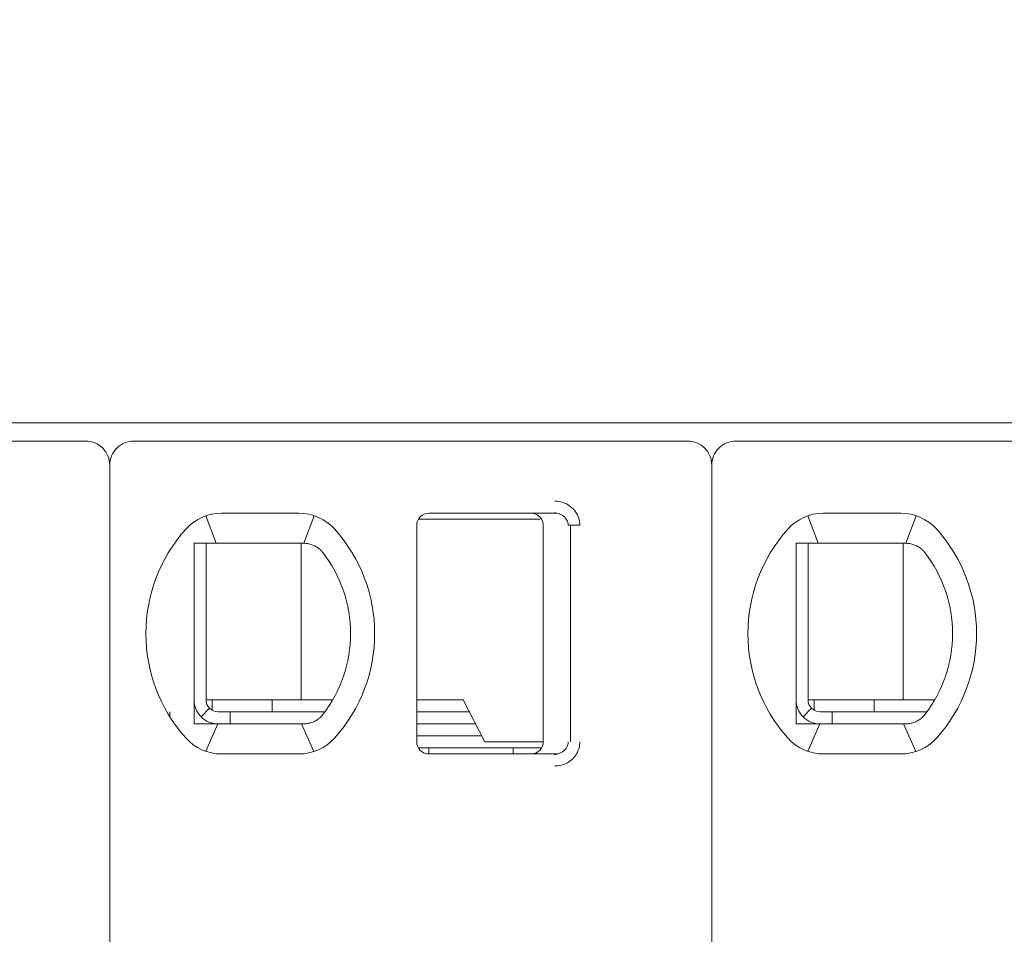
# Model space of a CAD drawing. Header units: millimetres. Extents: x -1114 to 1396, y -630 to 631.
# Tile 543 of 656: x 811.74 to 819.92, y -459.61 to -452.01. Entities that reach past the tile are written whole.
import ezdxf

# ---------------------------------------------------------------- set-up
doc = ezdxf.new("R2010")
doc.units = ezdxf.units.MM
doc.header["$MEASUREMENT"] = 0

msp = doc.modelspace()

# ---------------------------------------------------------------- linework, layer by layer
at = {"lineweight": 18}
for points, knots in [([(1038.9843, -629.7647), (1038.9843, -629.7647), (-1111.4882, -629.7647), (-1111.4882, -629.7647), (-1111.4882, -629.7647), (-1111.4882, -629.7647), (-1111.4882, 630.7883), (-1111.4882, 630.7883), (-1111.4882, 630.7883), (-1111.4882, 630.7883), (1038.9843, 630.7883), (1038.9843, 630.7883)], [0, 0, 0, 0, 0.333333, 0.333333, 0.333333, 0.333333, 0.666667, 0.666667, 0.666667, 0.666667, 1, 1, 1, 1]), ([(812.4928, -455.709), (812.4928, -455.6559), (812.4717, -455.605), (812.4342, -455.5675), (812.4342, -455.5675), (812.3967, -455.53), (812.3459, -455.509), (812.2928, -455.509)], [0, 0, 0, 0, 0.5, 0.5, 0.5, 0.5, 1, 1, 1, 1]), ([(812.6928, -455.509), (812.6398, -455.509), (812.5889, -455.53), (812.5514, -455.5675), (812.5514, -455.5675), (812.5139, -455.605), (812.4928, -455.6559), (812.4928, -455.709)], [0, 0, 0, 0, 0.5, 0.5, 0.5, 0.5, 1, 1, 1, 1]), ([(817.4928, -455.709), (817.4928, -455.6559), (817.4717, -455.605), (817.4342, -455.5675), (817.4342, -455.5675), (817.3967, -455.53), (817.3459, -455.509), (817.2928, -455.509)], [0, 0, 0, 0, 0.5, 0.5, 0.5, 0.5, 1, 1, 1, 1]), ([(817.6928, -455.509), (817.6398, -455.509), (817.5889, -455.53), (817.5514, -455.5675), (817.5514, -455.5675), (817.5139, -455.605), (817.4928, -455.6559), (817.4928, -455.709)], [0, 0, 0, 0, 0.5, 0.5, 0.5, 0.5, 1, 1, 1, 1]), ([(816.1902, -456.009), (816.2123, -456.0088), (816.2334, -456.0121), (816.2545, -456.0188), (816.2545, -456.0188), (816.2756, -456.0256), (816.2967, -456.0359), (816.3152, -456.0495), (816.3152, -456.0495), (816.3338, -456.0631), (816.3499, -456.0801), (816.3621, -456.0973), (816.3621, -456.0973), (816.3743, -456.1145), (816.3826, -456.132), (816.3883, -456.1506), (816.3883, -456.1506), (816.394, -456.1691), (816.3972, -456.1886), (816.3973, -456.209)], [0, 0, 0, 0, 0.2, 0.2, 0.2, 0.2, 0.4, 0.4, 0.4, 0.4, 0.6, 0.6, 0.6, 0.6, 0.8, 0.8, 0.8, 0.8, 1, 1, 1, 1]), ([(815.1428, -456.109), (815.1163, -456.109), (815.0909, -456.1195), (815.0721, -456.1382), (815.0721, -456.1382), (815.0533, -456.157), (815.0428, -456.1824), (815.0428, -456.209)], [0, 0, 0, 0, 0.5, 0.5, 0.5, 0.5, 1, 1, 1, 1]), ([(815.1428, -456.109), (815.1163, -456.109), (815.0909, -456.1195), (815.0721, -456.1382), (815.0721, -456.1382), (815.0533, -456.157), (815.0428, -456.1824), (815.0428, -456.209)], [0, 0, 0, 0, 0.5, 0.5, 0.5, 0.5, 1, 1, 1, 1]), ([(816.0928, -456.209), (816.0928, -456.1985), (816.0912, -456.1881), (816.0879, -456.1781), (816.0879, -456.1781), (816.0847, -456.1682), (816.0799, -456.1587), (816.0738, -456.1503), (816.0738, -456.1503), (816.0677, -456.1418), (816.0602, -456.1343), (816.0518, -456.1282), (816.0518, -456.1282), (816.0433, -456.122), (816.0339, -456.1172), (816.0239, -456.1139), (816.0239, -456.1139), (816.0139, -456.1106), (816.0034, -456.109), (815.9928, -456.109)], [0, 0, 0, 0, 0.2, 0.2, 0.2, 0.2, 0.4, 0.4, 0.4, 0.4, 0.6, 0.6, 0.6, 0.6, 0.8, 0.8, 0.8, 0.8, 1, 1, 1, 1]), ([(816.1902, -456.109), (816.199, -456.109), (816.2077, -456.1099), (816.2162, -456.1118), (816.2162, -456.1118), (816.2246, -456.1136), (816.2327, -456.1163), (816.2405, -456.1199), (816.2405, -456.1199), (816.248, -456.1234), (816.2552, -456.1277), (816.2618, -456.1328), (816.2618, -456.1328), (816.268, -456.1375), (816.2736, -456.1429), (816.2785, -456.1488), (816.2785, -456.1488), (816.283, -456.1543), (816.287, -456.1602), (816.2902, -456.1664), (816.2902, -456.1664), (816.2935, -456.1727), (816.296, -456.1792), (816.2978, -456.186), (816.2978, -456.186), (816.2997, -456.1935), (816.3007, -456.2012), (816.3007, -456.209)], [0, 0, 0, 0, 0.142857, 0.142857, 0.142857, 0.142857, 0.285714, 0.285714, 0.285714, 0.285714, 0.428571, 0.428571, 0.428571, 0.428571, 0.571429, 0.571429, 0.571429, 0.571429, 0.714286, 0.714286, 0.714286, 0.714286, 0.857143, 0.857143, 0.857143, 0.857143, 1, 1, 1, 1]), ([(813.2543, -456.359), (813.2475, -456.359), (813.2407, -456.359), (813.2339, -456.359), (813.2339, -456.359), (813.2271, -456.359), (813.2203, -456.359), (813.2134, -456.359), (813.2134, -456.359), (813.2066, -456.359), (813.1997, -456.359), (813.1928, -456.359)], [0, 0, 0, 0, 0.333333, 0.333333, 0.333333, 0.333333, 0.666667, 0.666667, 0.666667, 0.666667, 1, 1, 1, 1]), ([(813.1928, -456.359), (813.1928, -456.4099), (813.1928, -456.4624), (813.1928, -456.5173), (813.1928, -456.5173), (813.1928, -456.5448), (813.1928, -456.5729), (813.1928, -456.6018), (813.1928, -456.6018), (813.1928, -456.6163), (813.1928, -456.631), (813.1928, -456.6459), (813.1928, -456.6459), (813.1928, -456.6608), (813.1928, -456.676), (813.1928, -456.6913), (813.1928, -456.6913), (813.1928, -456.7221), (813.1928, -456.7537), (813.1928, -456.7864), (813.1928, -456.7864), (813.1928, -456.8191), (813.1928, -456.8529), (813.1928, -456.8883), (813.1928, -456.8883), (813.1928, -456.9059), (813.1928, -456.9239), (813.1928, -456.942), (813.1928, -456.942), (813.1928, -456.9601), (813.1928, -456.9784), (813.1928, -456.9969), (813.1928, -456.9969), (813.1928, -457.0154), (813.1928, -457.0341), (813.1928, -457.053), (813.1928, -457.053), (813.1928, -457.072), (813.1928, -457.0913), (813.1928, -457.1103), (813.1928, -457.1103), (813.1928, -457.1483), (813.1928, -457.1859), (813.1928, -457.2229), (813.1928, -457.2229), (813.1928, -457.2322), (813.1928, -457.2415), (813.1928, -457.2507), (813.1928, -457.2507), (813.1928, -457.2599), (813.1928, -457.2691), (813.1928, -457.2782), (813.1928, -457.2782), (813.1928, -457.2964), (813.1928, -457.3142), (813.1928, -457.3317), (813.1928, -457.3317), (813.1928, -457.3667), (813.1928, -457.4003), (813.1928, -457.4329), (813.1928, -457.4329), (813.1928, -457.4493), (813.1928, -457.4654), (813.1928, -457.4812), (813.1928, -457.4812), (813.1928, -457.4971), (813.1928, -457.5127), (813.1928, -457.5281), (813.1928, -457.5281), (813.1928, -457.5587), (813.1928, -457.5883), (813.1928, -457.6171), (813.1928, -457.6171), (813.1928, -457.6458), (813.1928, -457.6738), (813.1928, -457.7011), (813.1928, -457.7011), (813.1928, -457.7559), (813.1928, -457.8082), (813.1928, -457.859)], [0, 0, 0, 0, 0.05, 0.05, 0.05, 0.05, 0.1, 0.1, 0.1, 0.1, 0.15, 0.15, 0.15, 0.15, 0.2, 0.2, 0.2, 0.2, 0.25, 0.25, 0.25, 0.25, 0.3, 0.3, 0.3, 0.3, 0.35, 0.35, 0.35, 0.35, 0.4, 0.4, 0.4, 0.4, 0.45, 0.45, 0.45, 0.45, 0.5, 0.5, 0.5, 0.5, 0.55, 0.55, 0.55, 0.55, 0.6, 0.6, 0.6, 0.6, 0.65, 0.65, 0.65, 0.65, 0.7, 0.7, 0.7, 0.7, 0.75, 0.75, 0.75, 0.75, 0.8, 0.8, 0.8, 0.8, 0.85, 0.85, 0.85, 0.85, 0.9, 0.9, 0.9, 0.9, 0.95, 0.95, 0.95, 0.95, 1, 1, 1, 1]), ([(813.422, -456.359), (813.4168, -456.359), (813.4116, -456.359), (813.4064, -456.359), (813.4064, -456.359), (813.4011, -456.359), (813.3958, -456.359), (813.3904, -456.359), (813.3904, -456.359), (813.385, -456.359), (813.3795, -456.359), (813.3738, -456.359), (813.3738, -456.359), (813.3682, -456.359), (813.3624, -456.359), (813.3564, -456.359), (813.3564, -456.359), (813.3504, -456.359), (813.3443, -456.359), (813.338, -456.359), (813.338, -456.359), (813.3317, -456.359), (813.3253, -456.359), (813.3187, -456.359), (813.3187, -456.359), (813.3121, -456.359), (813.3054, -456.359), (813.2984, -456.359), (813.2984, -456.359), (813.2915, -456.359), (813.2844, -456.359), (813.277, -456.359), (813.277, -456.359), (813.2696, -456.359), (813.2621, -456.359), (813.2543, -456.359)], [0, 0, 0, 0, 0.111111, 0.111111, 0.111111, 0.111111, 0.222222, 0.222222, 0.222222, 0.222222, 0.333333, 0.333333, 0.333333, 0.333333, 0.444444, 0.444444, 0.444444, 0.444444, 0.555556, 0.555556, 0.555556, 0.555556, 0.666667, 0.666667, 0.666667, 0.666667, 0.777778, 0.777778, 0.777778, 0.777778, 0.888889, 0.888889, 0.888889, 0.888889, 1, 1, 1, 1]), ([(814.0636, -456.359), (814.0681, -456.359), (814.0726, -456.359), (814.0772, -456.359), (814.0772, -456.359), (814.0818, -456.359), (814.0865, -456.359), (814.0911, -456.359), (814.0911, -456.359), (814.0958, -456.359), (814.1005, -456.359), (814.1052, -456.359)], [0, 0, 0, 0, 0.333333, 0.333333, 0.333333, 0.333333, 0.666667, 0.666667, 0.666667, 0.666667, 1, 1, 1, 1]), ([(814.1052, -456.359), (814.1165, -456.359), (814.1277, -456.3599), (814.1388, -456.3618), (814.1388, -456.3618), (814.1499, -456.3637), (814.1608, -456.3665), (814.1716, -456.3703), (814.1716, -456.3703), (814.1823, -456.3741), (814.1928, -456.3788), (814.2029, -456.3844)], [0, 0, 0, 0, 0.333333, 0.333333, 0.333333, 0.333333, 0.666667, 0.666667, 0.666667, 0.666667, 1, 1, 1, 1]), ([(814.2029, -456.3844), (814.2111, -456.389), (814.2189, -456.3942), (814.2262, -456.3997), (814.2262, -456.3997), (814.2335, -456.4053), (814.2404, -456.4113), (814.2466, -456.4175), (814.2466, -456.4175), (814.2528, -456.4237), (814.2584, -456.4302), (814.2635, -456.4367)], [0, 0, 0, 0, 0.333333, 0.333333, 0.333333, 0.333333, 0.666667, 0.666667, 0.666667, 0.666667, 1, 1, 1, 1]), ([(818.2543, -456.359), (818.2475, -456.359), (818.2407, -456.359), (818.2339, -456.359), (818.2339, -456.359), (818.2271, -456.359), (818.2203, -456.359), (818.2134, -456.359), (818.2134, -456.359), (818.2066, -456.359), (818.1997, -456.359), (818.1928, -456.359)], [0, 0, 0, 0, 0.333333, 0.333333, 0.333333, 0.333333, 0.666667, 0.666667, 0.666667, 0.666667, 1, 1, 1, 1]), ([(818.1928, -456.359), (818.1928, -456.4099), (818.1928, -456.4624), (818.1928, -456.5173), (818.1928, -456.5173), (818.1928, -456.5448), (818.1928, -456.5729), (818.1928, -456.6018), (818.1928, -456.6018), (818.1928, -456.6163), (818.1928, -456.631), (818.1928, -456.6459), (818.1928, -456.6459), (818.1928, -456.6608), (818.1928, -456.676), (818.1928, -456.6913), (818.1928, -456.6913), (818.1928, -456.7221), (818.1928, -456.7537), (818.1928, -456.7864), (818.1928, -456.7864), (818.1928, -456.8191), (818.1928, -456.8529), (818.1928, -456.8883), (818.1928, -456.8883), (818.1928, -456.9059), (818.1928, -456.9239), (818.1928, -456.942), (818.1928, -456.942), (818.1928, -456.9601), (818.1928, -456.9784), (818.1928, -456.9969), (818.1928, -456.9969), (818.1928, -457.0154), (818.1928, -457.0341), (818.1928, -457.053), (818.1928, -457.053), (818.1928, -457.072), (818.1928, -457.0913), (818.1928, -457.1103), (818.1928, -457.1103), (818.1928, -457.1483), (818.1928, -457.1859), (818.1928, -457.2229), (818.1928, -457.2229), (818.1928, -457.2322), (818.1928, -457.2415), (818.1928, -457.2507), (818.1928, -457.2507), (818.1928, -457.2599), (818.1928, -457.2691), (818.1928, -457.2782), (818.1928, -457.2782), (818.1928, -457.2964), (818.1928, -457.3142), (818.1928, -457.3317), (818.1928, -457.3317), (818.1928, -457.3667), (818.1928, -457.4003), (818.1928, -457.4329), (818.1928, -457.4329), (818.1928, -457.4493), (818.1928, -457.4654), (818.1928, -457.4812), (818.1928, -457.4812), (818.1928, -457.4971), (818.1928, -457.5127), (818.1928, -457.5281), (818.1928, -457.5281), (818.1928, -457.5587), (818.1928, -457.5883), (818.1928, -457.6171), (818.1928, -457.6171), (818.1928, -457.6458), (818.1928, -457.6738), (818.1928, -457.7011), (818.1928, -457.7011), (818.1928, -457.7559), (818.1928, -457.8082), (818.1928, -457.859)], [0, 0, 0, 0, 0.05, 0.05, 0.05, 0.05, 0.1, 0.1, 0.1, 0.1, 0.15, 0.15, 0.15, 0.15, 0.2, 0.2, 0.2, 0.2, 0.25, 0.25, 0.25, 0.25, 0.3, 0.3, 0.3, 0.3, 0.35, 0.35, 0.35, 0.35, 0.4, 0.4, 0.4, 0.4, 0.45, 0.45, 0.45, 0.45, 0.5, 0.5, 0.5, 0.5, 0.55, 0.55, 0.55, 0.55, 0.6, 0.6, 0.6, 0.6, 0.65, 0.65, 0.65, 0.65, 0.7, 0.7, 0.7, 0.7, 0.75, 0.75, 0.75, 0.75, 0.8, 0.8, 0.8, 0.8, 0.85, 0.85, 0.85, 0.85, 0.9, 0.9, 0.9, 0.9, 0.95, 0.95, 0.95, 0.95, 1, 1, 1, 1]), ([(818.422, -456.359), (818.4168, -456.359), (818.4116, -456.359), (818.4064, -456.359), (818.4064, -456.359), (818.4011, -456.359), (818.3958, -456.359), (818.3904, -456.359), (818.3904, -456.359), (818.385, -456.359), (818.3795, -456.359), (818.3738, -456.359), (818.3738, -456.359), (818.3682, -456.359), (818.3624, -456.359), (818.3564, -456.359), (818.3564, -456.359), (818.3504, -456.359), (818.3443, -456.359), (818.338, -456.359), (818.338, -456.359), (818.3317, -456.359), (818.3253, -456.359), (818.3187, -456.359), (818.3187, -456.359), (818.3121, -456.359), (818.3054, -456.359), (818.2984, -456.359), (818.2984, -456.359), (818.2915, -456.359), (818.2844, -456.359), (818.277, -456.359), (818.277, -456.359), (818.2696, -456.359), (818.2621, -456.359), (818.2543, -456.359)], [0, 0, 0, 0, 0.111111, 0.111111, 0.111111, 0.111111, 0.222222, 0.222222, 0.222222, 0.222222, 0.333333, 0.333333, 0.333333, 0.333333, 0.444444, 0.444444, 0.444444, 0.444444, 0.555556, 0.555556, 0.555556, 0.555556, 0.666667, 0.666667, 0.666667, 0.666667, 0.777778, 0.777778, 0.777778, 0.777778, 0.888889, 0.888889, 0.888889, 0.888889, 1, 1, 1, 1]), ([(819.0636, -456.359), (819.0681, -456.359), (819.0726, -456.359), (819.0772, -456.359), (819.0772, -456.359), (819.0818, -456.359), (819.0865, -456.359), (819.0911, -456.359), (819.0911, -456.359), (819.0958, -456.359), (819.1005, -456.359), (819.1052, -456.359)], [0, 0, 0, 0, 0.333333, 0.333333, 0.333333, 0.333333, 0.666667, 0.666667, 0.666667, 0.666667, 1, 1, 1, 1]), ([(819.1052, -456.359), (819.1165, -456.359), (819.1277, -456.3599), (819.1388, -456.3618), (819.1388, -456.3618), (819.1499, -456.3637), (819.1608, -456.3665), (819.1716, -456.3703), (819.1716, -456.3703), (819.1823, -456.3741), (819.1928, -456.3788), (819.2029, -456.3844)], [0, 0, 0, 0, 0.333333, 0.333333, 0.333333, 0.333333, 0.666667, 0.666667, 0.666667, 0.666667, 1, 1, 1, 1]), ([(819.2029, -456.3844), (819.2111, -456.389), (819.2189, -456.3942), (819.2262, -456.3997), (819.2262, -456.3997), (819.2335, -456.4053), (819.2404, -456.4113), (819.2466, -456.4175), (819.2466, -456.4175), (819.2528, -456.4237), (819.2584, -456.4302), (819.2635, -456.4367)], [0, 0, 0, 0, 0.333333, 0.333333, 0.333333, 0.333333, 0.666667, 0.666667, 0.666667, 0.666667, 1, 1, 1, 1]), ([(813.1928, -457.659), (813.1928, -457.712), (813.2139, -457.7629), (813.2514, -457.8004), (813.2514, -457.8004), (813.2889, -457.8379), (813.3398, -457.859), (813.3928, -457.859)], [0, 0, 0, 0, 0.5, 0.5, 0.5, 0.5, 1, 1, 1, 1]), ([(813.2928, -457.659), (813.2928, -457.6855), (813.3033, -457.7109), (813.3221, -457.7297), (813.3221, -457.7297), (813.3409, -457.7484), (813.3663, -457.759), (813.3928, -457.759)], [0, 0, 0, 0, 0.5, 0.5, 0.5, 0.5, 1, 1, 1, 1]), ([(818.1928, -457.659), (818.1928, -457.712), (818.2139, -457.7629), (818.2514, -457.8004), (818.2514, -457.8004), (818.2889, -457.8379), (818.3398, -457.859), (818.3928, -457.859)], [0, 0, 0, 0, 0.5, 0.5, 0.5, 0.5, 1, 1, 1, 1]), ([(818.2928, -457.659), (818.2928, -457.6855), (818.3033, -457.7109), (818.3221, -457.7297), (818.3221, -457.7297), (818.3409, -457.7484), (818.3663, -457.759), (818.3928, -457.759)], [0, 0, 0, 0, 0.5, 0.5, 0.5, 0.5, 1, 1, 1, 1]), ([(814.2635, -457.7812), (814.2582, -457.7881), (814.2524, -457.7947), (814.2461, -457.8009), (814.2461, -457.8009), (814.2398, -457.8072), (814.233, -457.8131), (814.2258, -457.8185), (814.2258, -457.8185), (814.2186, -457.824), (814.2109, -457.829), (814.2029, -457.8335)], [0, 0, 0, 0, 0.333333, 0.333333, 0.333333, 0.333333, 0.666667, 0.666667, 0.666667, 0.666667, 1, 1, 1, 1]), ([(819.2635, -457.7812), (819.2582, -457.7881), (819.2524, -457.7947), (819.2461, -457.8009), (819.2461, -457.8009), (819.2398, -457.8072), (819.233, -457.8131), (819.2258, -457.8185), (819.2258, -457.8185), (819.2186, -457.824), (819.2109, -457.829), (819.2029, -457.8335)], [0, 0, 0, 0, 0.333333, 0.333333, 0.333333, 0.333333, 0.666667, 0.666667, 0.666667, 0.666667, 1, 1, 1, 1]), ([(813.1928, -457.859), (813.1997, -457.859), (813.2066, -457.859), (813.2134, -457.859), (813.2134, -457.859), (813.2203, -457.859), (813.2271, -457.859), (813.2339, -457.859), (813.2339, -457.859), (813.2407, -457.859), (813.2475, -457.859), (813.2543, -457.859)], [0, 0, 0, 0, 0.333333, 0.333333, 0.333333, 0.333333, 0.666667, 0.666667, 0.666667, 0.666667, 1, 1, 1, 1]), ([(813.2543, -457.859), (813.2621, -457.859), (813.2697, -457.859), (813.277, -457.859), (813.277, -457.859), (813.2844, -457.859), (813.2915, -457.859), (813.2984, -457.859), (813.2984, -457.859), (813.3054, -457.859), (813.3121, -457.859), (813.3187, -457.859), (813.3187, -457.859), (813.3253, -457.859), (813.3317, -457.859), (813.338, -457.859), (813.338, -457.859), (813.3443, -457.859), (813.3504, -457.859), (813.3564, -457.859), (813.3564, -457.859), (813.3624, -457.859), (813.3682, -457.859), (813.3738, -457.859), (813.3738, -457.859), (813.3795, -457.859), (813.385, -457.859), (813.3904, -457.859), (813.3904, -457.859), (813.3958, -457.859), (813.4011, -457.859), (813.4064, -457.859), (813.4064, -457.859), (813.4116, -457.859), (813.4168, -457.859), (813.422, -457.859)], [0, 0, 0, 0, 0.111111, 0.111111, 0.111111, 0.111111, 0.222222, 0.222222, 0.222222, 0.222222, 0.333333, 0.333333, 0.333333, 0.333333, 0.444444, 0.444444, 0.444444, 0.444444, 0.555556, 0.555556, 0.555556, 0.555556, 0.666667, 0.666667, 0.666667, 0.666667, 0.777778, 0.777778, 0.777778, 0.777778, 0.888889, 0.888889, 0.888889, 0.888889, 1, 1, 1, 1]), ([(814.1052, -457.859), (814.1005, -457.859), (814.0958, -457.859), (814.0911, -457.859), (814.0911, -457.859), (814.0864, -457.859), (814.0818, -457.859), (814.0772, -457.859), (814.0772, -457.859), (814.0726, -457.859), (814.0681, -457.859), (814.0636, -457.859)], [0, 0, 0, 0, 0.333333, 0.333333, 0.333333, 0.333333, 0.666667, 0.666667, 0.666667, 0.666667, 1, 1, 1, 1]), ([(814.2029, -457.8335), (814.1928, -457.8392), (814.1823, -457.8439), (814.1715, -457.8476), (814.1715, -457.8476), (814.1608, -457.8514), (814.1498, -457.8542), (814.1387, -457.8561), (814.1387, -457.8561), (814.1276, -457.858), (814.1164, -457.859), (814.1052, -457.859)], [0, 0, 0, 0, 0.333333, 0.333333, 0.333333, 0.333333, 0.666667, 0.666667, 0.666667, 0.666667, 1, 1, 1, 1]), ([(818.1928, -457.859), (818.1997, -457.859), (818.2066, -457.859), (818.2134, -457.859), (818.2134, -457.859), (818.2203, -457.859), (818.2271, -457.859), (818.2339, -457.859), (818.2339, -457.859), (818.2407, -457.859), (818.2475, -457.859), (818.2543, -457.859)], [0, 0, 0, 0, 0.333333, 0.333333, 0.333333, 0.333333, 0.666667, 0.666667, 0.666667, 0.666667, 1, 1, 1, 1]), ([(818.2543, -457.859), (818.2621, -457.859), (818.2697, -457.859), (818.277, -457.859), (818.277, -457.859), (818.2844, -457.859), (818.2915, -457.859), (818.2984, -457.859), (818.2984, -457.859), (818.3054, -457.859), (818.3121, -457.859), (818.3187, -457.859), (818.3187, -457.859), (818.3253, -457.859), (818.3317, -457.859), (818.338, -457.859), (818.338, -457.859), (818.3443, -457.859), (818.3504, -457.859), (818.3564, -457.859), (818.3564, -457.859), (818.3624, -457.859), (818.3682, -457.859), (818.3738, -457.859), (818.3738, -457.859), (818.3795, -457.859), (818.385, -457.859), (818.3904, -457.859), (818.3904, -457.859), (818.3958, -457.859), (818.4011, -457.859), (818.4064, -457.859), (818.4064, -457.859), (818.4116, -457.859), (818.4168, -457.859), (818.422, -457.859)], [0, 0, 0, 0, 0.111111, 0.111111, 0.111111, 0.111111, 0.222222, 0.222222, 0.222222, 0.222222, 0.333333, 0.333333, 0.333333, 0.333333, 0.444444, 0.444444, 0.444444, 0.444444, 0.555556, 0.555556, 0.555556, 0.555556, 0.666667, 0.666667, 0.666667, 0.666667, 0.777778, 0.777778, 0.777778, 0.777778, 0.888889, 0.888889, 0.888889, 0.888889, 1, 1, 1, 1]), ([(819.1052, -457.859), (819.1005, -457.859), (819.0958, -457.859), (819.0911, -457.859), (819.0911, -457.859), (819.0864, -457.859), (819.0818, -457.859), (819.0772, -457.859), (819.0772, -457.859), (819.0726, -457.859), (819.0681, -457.859), (819.0636, -457.859)], [0, 0, 0, 0, 0.333333, 0.333333, 0.333333, 0.333333, 0.666667, 0.666667, 0.666667, 0.666667, 1, 1, 1, 1]), ([(819.2029, -457.8335), (819.1928, -457.8392), (819.1823, -457.8439), (819.1715, -457.8476), (819.1715, -457.8476), (819.1608, -457.8514), (819.1498, -457.8542), (819.1387, -457.8561), (819.1387, -457.8561), (819.1276, -457.858), (819.1164, -457.859), (819.1052, -457.859)], [0, 0, 0, 0, 0.333333, 0.333333, 0.333333, 0.333333, 0.666667, 0.666667, 0.666667, 0.666667, 1, 1, 1, 1]), ([(815.0428, -458.009), (815.0428, -458.0355), (815.0533, -458.0609), (815.0721, -458.0797), (815.0721, -458.0797), (815.0909, -458.0984), (815.1163, -458.109), (815.1428, -458.109)], [0, 0, 0, 0, 0.5, 0.5, 0.5, 0.5, 1, 1, 1, 1]), ([(815.0428, -458.009), (815.0428, -458.0355), (815.0533, -458.0609), (815.0721, -458.0797), (815.0721, -458.0797), (815.0909, -458.0984), (815.1163, -458.109), (815.1428, -458.109)], [0, 0, 0, 0, 0.5, 0.5, 0.5, 0.5, 1, 1, 1, 1]), ([(816.0928, -458.009), (816.0928, -458.0194), (816.0912, -458.0298), (816.0879, -458.0398), (816.0879, -458.0398), (816.0847, -458.0497), (816.0799, -458.0592), (816.0738, -458.0676), (816.0738, -458.0676), (816.0677, -458.0761), (816.0602, -458.0836), (816.0518, -458.0897), (816.0518, -458.0897), (816.0433, -458.0959), (816.0339, -458.1007), (816.0239, -458.104), (816.0239, -458.104), (816.0139, -458.1073), (816.0034, -458.109), (815.9928, -458.109)], [0, 0, 0, 0, 0.2, 0.2, 0.2, 0.2, 0.4, 0.4, 0.4, 0.4, 0.6, 0.6, 0.6, 0.6, 0.8, 0.8, 0.8, 0.8, 1, 1, 1, 1]), ([(816.3007, -458.009), (816.3007, -458.0174), (816.2995, -458.026), (816.2971, -458.0342), (816.2971, -458.0342), (816.2948, -458.0423), (816.2913, -458.0502), (816.2868, -458.0575), (816.2868, -458.0575), (816.2823, -458.0649), (816.2766, -458.0718), (816.2702, -458.078), (816.2702, -458.078), (816.2636, -458.0842), (816.2561, -458.0897), (816.2481, -458.0942), (816.2481, -458.0942), (816.2395, -458.0989), (816.2303, -458.1026), (816.2207, -458.1051), (816.2207, -458.1051), (816.2108, -458.1077), (816.2005, -458.109), (816.1902, -458.109)], [0, 0, 0, 0, 0.166667, 0.166667, 0.166667, 0.166667, 0.333333, 0.333333, 0.333333, 0.333333, 0.5, 0.5, 0.5, 0.5, 0.666667, 0.666667, 0.666667, 0.666667, 0.833333, 0.833333, 0.833333, 0.833333, 1, 1, 1, 1]), ([(816.3973, -458.009), (816.3973, -458.0263), (816.3951, -458.0431), (816.3905, -458.0597), (816.3905, -458.0597), (816.386, -458.0762), (816.3791, -458.0926), (816.3703, -458.1077), (816.3703, -458.1077), (816.3615, -458.1228), (816.3507, -458.1367), (816.3379, -458.1492), (816.3379, -458.1492), (816.3251, -458.1617), (816.3102, -458.1729), (816.2945, -458.1818), (816.2945, -458.1818), (816.2788, -458.1907), (816.2623, -458.1973), (816.2449, -458.2019), (816.2449, -458.2019), (816.2275, -458.2064), (816.2093, -458.2088), (816.1902, -458.209)], [0, 0, 0, 0, 0.166667, 0.166667, 0.166667, 0.166667, 0.333333, 0.333333, 0.333333, 0.333333, 0.5, 0.5, 0.5, 0.5, 0.666667, 0.666667, 0.666667, 0.666667, 0.833333, 0.833333, 0.833333, 0.833333, 1, 1, 1, 1])]:
    msp.add_open_spline(points, degree=3, knots=knots, dxfattribs=at)
for points in [[(802.6428, -455.359), (802.6428, -455.359), (842.3428, -455.359), (842.3428, -455.359)], [(812.2928, -455.509), (812.2928, -455.509), (807.6928, -455.509), (807.6928, -455.509)], [(817.2928, -455.509), (817.2928, -455.509), (812.6928, -455.509), (812.6928, -455.509)], [(822.2928, -455.509), (822.2928, -455.509), (817.6928, -455.509), (817.6928, -455.509)], [(812.4928, -455.709), (812.4928, -455.709), (812.4928, -466.129), (812.4928, -466.129)], [(812.4928, -455.709), (812.4928, -455.709), (812.4928, -466.129), (812.4928, -466.129)], [(817.4928, -455.709), (817.4928, -455.709), (817.4928, -466.129), (817.4928, -466.129)], [(817.4928, -455.709), (817.4928, -455.709), (817.4928, -466.129), (817.4928, -466.129)], [(816.1892, -456.102), (816.1892, -456.102), (816.2328, -456.1168), (816.2328, -456.1168)], [(813.422, -456.109), (813.3082, -456.109), (813.1997, -456.1575), (813.1239, -456.2423)], [(813.422, -456.109), (813.3082, -456.109), (813.1997, -456.1575), (813.1239, -456.2423)], [(813.2912, -456.1309), (813.2912, -456.1309), (813.3757, -456.359), (813.3757, -456.359)], [(813.422, -456.109), (813.422, -456.109), (814.0636, -456.109), (814.0636, -456.109)], [(813.422, -456.109), (813.422, -456.109), (814.0636, -456.109), (814.0636, -456.109)], [(814.3618, -456.2423), (814.2859, -456.1575), (814.1775, -456.109), (814.0636, -456.109)], [(814.3618, -456.2423), (814.2859, -456.1575), (814.1775, -456.109), (814.0636, -456.109)], [(814.19, -456.1295), (814.19, -456.1295), (814.1045, -456.359), (814.1045, -456.359)], [(815.7237, -456.159), (815.7237, -456.159), (815.0562, -456.159), (815.0562, -456.159)], [(815.1428, -456.109), (815.1428, -456.109), (816.1902, -456.109), (816.1902, -456.109)], [(816.1902, -456.109), (816.1902, -456.109), (815.1428, -456.109), (815.1428, -456.109)], [(816.0676, -456.159), (816.0676, -456.159), (815.7237, -456.159), (815.7237, -456.159)], [(816.1902, -456.109), (816.1902, -456.109), (816.0915, -456.109), (816.0915, -456.109)], [(818.422, -456.109), (818.3082, -456.109), (818.1997, -456.1575), (818.1239, -456.2423)], [(818.422, -456.109), (818.3082, -456.109), (818.1997, -456.1575), (818.1239, -456.2423)], [(818.2912, -456.1309), (818.2912, -456.1309), (818.3757, -456.359), (818.3757, -456.359)], [(818.422, -456.109), (818.422, -456.109), (819.0636, -456.109), (819.0636, -456.109)], [(818.422, -456.109), (818.422, -456.109), (819.0636, -456.109), (819.0636, -456.109)], [(819.3618, -456.2423), (819.2859, -456.1575), (819.1775, -456.109), (819.0636, -456.109)], [(819.3618, -456.2423), (819.2859, -456.1575), (819.1775, -456.109), (819.0636, -456.109)], [(819.19, -456.1295), (819.19, -456.1295), (819.1045, -456.359), (819.1045, -456.359)], [(813.1239, -456.2423), (812.6825, -456.7358), (812.6825, -457.4821), (813.1239, -457.9756)], [(813.1239, -456.2423), (812.6825, -456.7358), (812.6825, -457.4821), (813.1239, -457.9756)], [(814.3618, -457.9756), (814.8032, -457.4821), (814.8032, -456.7358), (814.3618, -456.2423)], [(814.3618, -457.9756), (814.8032, -457.4821), (814.8032, -456.7358), (814.3618, -456.2423)], [(815.0428, -458.009), (815.0428, -458.009), (815.0428, -456.209), (815.0428, -456.209)], [(815.0428, -458.009), (815.0428, -458.009), (815.0428, -456.209), (815.0428, -456.209)], [(816.0928, -458.009), (816.0928, -458.009), (816.0928, -456.209), (816.0928, -456.209)], [(816.3007, -456.209), (816.3007, -456.209), (816.3973, -456.209), (816.3973, -456.209)], [(816.3206, -458.009), (816.3206, -458.009), (816.3206, -456.209), (816.3206, -456.209)], [(818.1239, -456.2423), (817.6825, -456.7358), (817.6825, -457.4821), (818.1239, -457.9756)], [(818.1239, -456.2423), (817.6825, -456.7358), (817.6825, -457.4821), (818.1239, -457.9756)], [(819.3618, -457.9756), (819.8032, -457.4821), (819.8032, -456.7358), (819.3618, -456.2423)], [(819.3618, -457.9756), (819.8032, -457.4821), (819.8032, -456.7358), (819.3618, -456.2423)], [(813.2928, -456.359), (813.2928, -456.359), (813.2928, -457.659), (813.2928, -457.659)], [(814.0636, -456.359), (814.0636, -456.359), (813.422, -456.359), (813.422, -456.359)], [(814.0819, -456.359), (814.0819, -456.359), (814.0819, -457.659), (814.0819, -457.659)], [(818.2928, -456.359), (818.2928, -456.359), (818.2928, -457.659), (818.2928, -457.659)], [(819.0636, -456.359), (819.0636, -456.359), (818.422, -456.359), (818.422, -456.359)], [(819.0819, -456.359), (819.0819, -456.359), (819.0819, -457.659), (819.0819, -457.659)], [(814.4928, -457.109), (814.4928, -456.8657), (814.4122, -456.6293), (814.2635, -456.4367)], [(819.4928, -457.109), (819.4928, -456.8657), (819.4122, -456.6293), (819.2635, -456.4367)], [(814.2635, -457.7812), (814.4122, -457.5886), (814.4928, -457.3522), (814.4928, -457.109)], [(819.2635, -457.7812), (819.4122, -457.5886), (819.4928, -457.3522), (819.4928, -457.109)], [(813.3221, -457.7297), (813.3221, -457.7297), (813.2514, -457.8004), (813.2514, -457.8004)], [(813.2928, -457.659), (813.2928, -457.659), (814.0523, -457.659), (814.0523, -457.659)], [(813.3428, -457.7455), (813.3428, -457.7455), (813.3428, -457.6589), (813.3428, -457.6589)], [(813.8428, -457.759), (813.8428, -457.759), (813.8428, -457.659), (813.8428, -457.659)], [(814.0523, -457.659), (814.0523, -457.659), (814.1031, -457.659), (814.1031, -457.659)], [(814.3455, -457.659), (814.3455, -457.659), (814.1031, -457.659), (814.1031, -457.659)], [(815.4271, -457.659), (815.4271, -457.659), (815.0428, -457.659), (815.0428, -457.659)], [(815.6077, -458.009), (815.6077, -458.009), (815.4271, -457.659), (815.4271, -457.659)], [(818.3221, -457.7297), (818.3221, -457.7297), (818.2514, -457.8004), (818.2514, -457.8004)], [(818.2928, -457.659), (818.2928, -457.659), (819.0523, -457.659), (819.0523, -457.659)], [(818.3428, -457.7455), (818.3428, -457.7455), (818.3428, -457.6589), (818.3428, -457.6589)], [(818.8428, -457.759), (818.8428, -457.759), (818.8428, -457.659), (818.8428, -457.659)], [(819.0523, -457.659), (819.0523, -457.659), (819.1031, -457.659), (819.1031, -457.659)], [(819.3455, -457.659), (819.3455, -457.659), (819.1031, -457.659), (819.1031, -457.659)], [(812.9928, -457.8018), (812.9928, -457.8018), (812.9928, -457.759), (812.9928, -457.759)], [(813.4928, -457.759), (813.4928, -457.759), (813.3928, -457.759), (813.3928, -457.759)], [(813.4928, -457.759), (813.4928, -457.759), (813.4928, -457.859), (813.4928, -457.859)], [(813.4928, -457.759), (813.4928, -457.759), (814.2802, -457.759), (814.2802, -457.759)], [(815.0428, -457.759), (815.0428, -457.759), (815.4787, -457.759), (815.4787, -457.759)], [(818.4928, -457.759), (818.4928, -457.759), (818.3928, -457.759), (818.3928, -457.759)], [(818.4928, -457.759), (818.4928, -457.759), (818.4928, -457.859), (818.4928, -457.859)], [(818.4928, -457.759), (818.4928, -457.759), (819.2802, -457.759), (819.2802, -457.759)], [(813.2922, -458.0873), (813.2922, -458.0873), (813.3896, -457.859), (813.3896, -457.859)], [(813.422, -457.859), (813.422, -457.859), (814.0636, -457.859), (814.0636, -457.859)], [(814.0867, -457.859), (814.0867, -457.859), (814.1879, -458.0892), (814.1879, -458.0892)], [(815.5303, -457.859), (815.5303, -457.859), (815.0428, -457.859), (815.0428, -457.859)], [(818.2922, -458.0873), (818.2922, -458.0873), (818.3896, -457.859), (818.3896, -457.859)], [(818.422, -457.859), (818.422, -457.859), (819.0636, -457.859), (819.0636, -457.859)], [(819.0867, -457.859), (819.0867, -457.859), (819.1879, -458.0892), (819.1879, -458.0892)], [(813.1239, -457.9756), (813.1997, -458.0605), (813.3082, -458.109), (813.422, -458.109)], [(813.1239, -457.9756), (813.1997, -458.0605), (813.3082, -458.109), (813.422, -458.109)], [(814.0636, -458.109), (814.1775, -458.109), (814.2859, -458.0605), (814.3618, -457.9756)], [(814.0636, -458.109), (814.1775, -458.109), (814.2859, -458.0605), (814.3618, -457.9756)], [(815.5819, -457.959), (815.5819, -457.959), (815.0428, -457.959), (815.0428, -457.959)], [(818.1239, -457.9756), (818.1997, -458.0605), (818.3082, -458.109), (818.422, -458.109)], [(818.1239, -457.9756), (818.1997, -458.0605), (818.3082, -458.109), (818.422, -458.109)], [(819.0636, -458.109), (819.1775, -458.109), (819.2859, -458.0605), (819.3618, -457.9756)], [(819.0636, -458.109), (819.1775, -458.109), (819.2859, -458.0605), (819.3618, -457.9756)], [(816.0693, -458.059), (816.0693, -458.059), (815.0562, -458.059), (815.0562, -458.059)], [(815.1428, -458.109), (815.1428, -458.109), (815.1428, -458.059), (815.1428, -458.059)], [(815.6077, -458.009), (815.6077, -458.009), (815.7237, -458.009), (815.7237, -458.009)], [(815.7237, -458.009), (815.7237, -458.009), (816.0862, -458.009), (816.0862, -458.009)], [(815.8428, -458.059), (815.8428, -458.059), (815.8428, -458.109), (815.8428, -458.109)], [(813.422, -458.109), (813.422, -458.109), (814.0636, -458.109), (814.0636, -458.109)], [(814.0636, -458.109), (814.0636, -458.109), (813.422, -458.109), (813.422, -458.109)], [(815.1428, -458.109), (815.1428, -458.109), (816.1902, -458.109), (816.1902, -458.109)], [(815.1428, -458.109), (815.1428, -458.109), (816.1902, -458.109), (816.1902, -458.109)], [(816.2124, -458.1069), (816.2124, -458.1069), (816.1892, -458.1159), (816.1892, -458.1159)], [(816.1902, -458.1158), (816.1902, -458.1158), (816.1902, -458.109), (816.1902, -458.109)], [(818.422, -458.109), (818.422, -458.109), (819.0636, -458.109), (819.0636, -458.109)], [(819.0636, -458.109), (819.0636, -458.109), (818.422, -458.109), (818.422, -458.109)]]:
    msp.add_open_spline(points, degree=3, dxfattribs=at)

doc.saveas('drawing.dxf')
